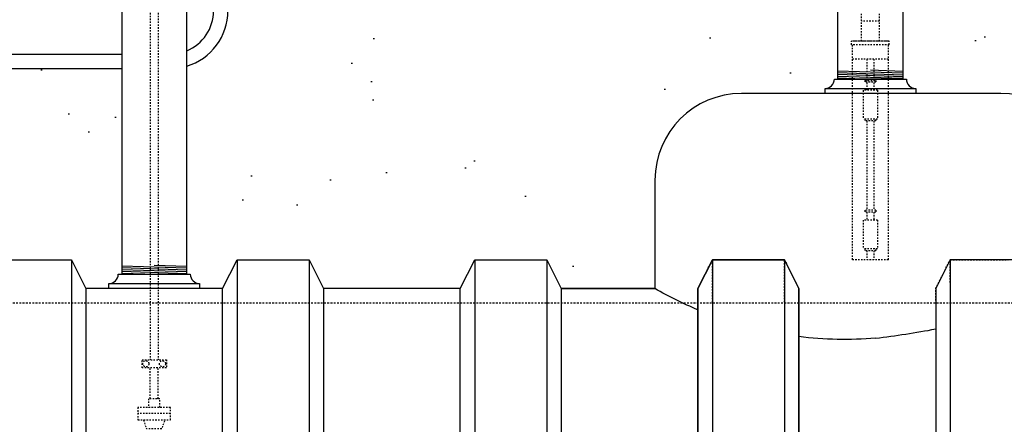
# Model space of a CAD drawing. Extents: x -169 to 6736, y -208 to 3022.
# Tile 306 of 656: x 1626 to 1695, y 906 to 934. Entities that reach past the tile are written whole.
import ezdxf

# ---------------------------------------------------------------- set-up
doc = ezdxf.new("R2010")
doc.units = 0
doc.header["$MEASUREMENT"] = 0
doc.header["$PDSIZE"] = 1
doc.linetypes.add('HIDDEN3', pattern=[0.1875, 0.125, -0.0625])
doc.linetypes.add('HIDDEN5', pattern=[0.05, 0.025, -0.025])
doc.layers.get('DEFPOINTS').update_dxf_attribs({"linetype": 'CONTINUOUS'})
for name, color, linetype in [('CONDUIT', 2, 'CONTINUOUS'), ('DIM', 3, 'CONTINUOUS'), ('GALV-4-PIPE', 4, 'CONTINUOUS'), ('PEAGRAVEL-HATCH', 3, 'CONTINUOUS'), ('PROBE', 2, 'CONTINUOUS'), ('TANK-BUNG-OPENING-4', 3, 'CONTINUOUS'), ('TANK-UST', 5, 'CONTINUOUS'), ('TANK-UST-RIB', 7, 'CONTINUOUS')]:
    doc.layers.add(name, color=color, linetype=linetype)
doc.styles.add('SIMPLEX', font='simplex')
doc.dimstyles.new('DIM64', dxfattribs={"dimscale": 64, "dimtxt": 0.09375, "dimasz": 0.09375, "dimexe": 0.0625, "dimexo": 0.0625, "dimgap": 0.046875, "dimtad": 1, "dimdec": 4, "dimzin": 3, "dimdsep": 46, "dimlunit": 4, "dimtxsty": 'SIMPLEX', "dimcen": 0, "dimclrd": 256, "dimclre": 256, "dimclrt": 256, "dimadec": 0, "dimazin": 0, "dimtfac": 1, "dimtdec": 4, "dimtmove": 0, "dimatfit": 3, "dimfxl": 1, "dimfrac": 2, "dimtolj": 1, "dimtzin": 0, "dimarcsym": 0})

# ---------------------------------------------------------------- blocks, each defined once
blk = doc.blocks.new('*D109')
at = {"layer": 'DEFPOINTS', "color": 0, "transparency": 16777216}
for p in [(1368.586, 978.296), (2031.811, 978.015), (1368.586, 700.523)]:
    blk.add_point(p, dxfattribs=at)
at = {"layer": 'DIM', "lineweight": -2, "transparency": 16777216}
for p, q in [((1368.586, 974.296), (1368.586, 696.523)), ((2031.811, 974.015), (2031.811, 696.523)), ((2025.811, 700.523), (1374.586, 700.523))]:
    blk.add_line(p, q, dxfattribs=at)
at = {"layer": 'DIM', "transparency": 16777216}
for points in [[(1374.586, 701.523), (1374.586, 699.523), (1368.586, 700.523)], [(2025.811, 701.523), (2025.811, 699.523), (2031.811, 700.523)]]:
    blk.add_solid(points, dxfattribs=at)
at = {"layer": 'DIM', "transparency": 16777216, "insert": (1700.199, 708.095), "char_height": 6, "attachment_point": 5, "style": 'SIMPLEX'}
blk.add_mtext('\\A1;55\'-3 1/4" (F.V. TANK SLAB)', dxfattribs=at)

msp = doc.modelspace()

# ---------------------------------------------------------------- hatches: boundary and pattern name
at = {"layer": 'PEAGRAVEL-HATCH'}
h = msp.add_hatch(dxfattribs=at)
h.set_pattern_fill('AR-SAND', color=256, scale=7.5, style=0)
h.set_pattern_definition([(37.5, (-582.244, 31.247), (-0.47245, 14.45118), [0, -11.4, 0, -12.75, 0, -12.1875]), (7.5, (-582.244, 31.247), (13.27333, 21.1661), [0, -6.15, 0, -10.275, 0, -3.9375]), (327.5, (-591.469, 31.247), (23.356064, 0.04244), [0, -3.75, 0, -13.5, 0, -17.625]), (317.5, (-591.469, 31.247), (22.54595, 6.58257), [0, -1.875, 0, -8.85, 0, -10.125])])
h.paths.add_polyline_path([(1693.09521, 968.36731), (1694.35233, 969.62443), (1692.81741, 971.25629), (1692.81741, 973.7036), (1694.67791, 973.7036), (1694.6793, 978.29596), (1752.11784, 978.29596), (1752.11784, 967.14591), (1753.12469, 966.95192), (1753.1918, 965.18198), (1753.42023, 965.18198), (1753.445, 963.3542), (1757.85683, 961.99078), (1757.937, 960.77814), (1758.16516, 960.77817), (1758.16798, 935.26576), (1695.81741, 935.26576), (1692.81741, 938.26576)])
h.paths.add_polyline_path([(1687.63109, 930.05404), (1687.63109, 935.93084), (1689.57711, 937.39111), (1690.31704, 939.70884), (1690.31704, 973.7036), (1691.81741, 973.7036), (1691.81741, 938.26576), (1692.98898, 935.43733), (1695.81741, 934.26576), (1758.16444, 934.26576), (1758.16444, 923.08613), (1757.47508, 923.08613), (1757.83632, 917.24243), (1757.13998, 915.87407), (1755.66445, 915.52328), (1754.66445, 917.52328), (1750.00839, 918.21114), (1748.66445, 915.52328), (1739.16445, 915.52328), (1738.16445, 917.52328), (1733.16445, 917.52328), (1732.16445, 915.52328), (1722.66445, 915.52328), (1721.66445, 917.52328), (1716.66445, 917.52328), (1715.66445, 915.52328), (1696.91445, 915.52328), (1695.91445, 917.52328), (1694.9525, 917.52328), (1694.9525, 923.05328), (1693.19514, 927.29592), (1688.53029, 929.05404)])
h = msp.add_hatch(dxfattribs=at)
h.set_pattern_fill('AR-SAND', color=256, scale=7.5, style=0)
h.set_pattern_definition([(37.5, (-490.613, 45.845), (-0.47245, 14.45118), [0, -11.4, 0, -12.75, 0, -12.1875]), (7.5, (-490.613, 45.845), (13.27333, 21.1661), [0, -6.15, 0, -10.275, 0, -3.9375]), (327.5, (-499.838, 45.845), (23.356064, 0.04244), [0, -3.75, 0, -13.5, 0, -17.625]), (317.5, (-499.838, 45.845), (22.54595, 6.58257), [0, -1.875, 0, -8.85, 0, -10.125])])
h.paths.add_polyline_path([(1603.39476, 960.7742), (1603.4722, 961.96392), (1607.83923, 963.30445), (1608.15089, 965.17744), (1608.15089, 966.77867), (1609.17195, 967.21286), (1609.17195, 978.01471), (1628.06794, 978.01471), (1628.13726, 973.7036), (1635.17853, 973.7036), (1635.17228, 935.26579), (1603.26373, 935.26579)])
h.paths.add_polyline_path([(1603.26349, 934.26579), (1635.17228, 934.26579), (1635.17853, 916.52404), (1634.27933, 915.87484), (1634.27933, 915.52404), (1632.67228, 915.52328), (1631.67228, 917.52328), (1626.67228, 917.52328), (1625.67228, 915.52328), (1616.17228, 915.52328), (1615.17228, 917.52328), (1610.17228, 917.52328), (1609.17228, 915.52328), (1604.18512, 915.52328), (1604.18512, 915.87408), (1603.53592, 916.52328), (1603.26349, 916.52328)])
h = msp.add_hatch(dxfattribs=at)
h.set_pattern_fill('AR-SAND', color=256, scale=7.5, style=0)
h.set_pattern_definition([(37.5, (-516.074, 36.183), (-0.47245, 14.45118), [0, -11.4, 0, -12.75, 0, -12.1875]), (7.5, (-516.074, 36.183), (13.27333, 21.1661), [0, -6.15, 0, -10.275, 0, -3.9375]), (327.5, (-525.299, 36.183), (23.356064, 0.04244), [0, -3.75, 0, -13.5, 0, -17.625]), (317.5, (-525.299, 36.183), (22.54595, 6.58257), [0, -1.875, 0, -8.85, 0, -10.125])])
h.paths.add_polyline_path([(1643.2835, 973.50716), (1645.03274, 973.69919), (1645.03274, 977.85625), (1676.08073, 977.85625), (1676.08073, 973.69919), (1683.12755, 973.69919), (1683.12755, 937.00993), (1646.28391, 937.00993), (1644.16259, 937.88861), (1643.28391, 940.00993)])
h.paths.add_polyline_path([(1637.91716, 934.42627), (1639.98751, 935.868), (1640.78313, 938.26215), (1640.78313, 973.69919), (1642.2835, 973.69919), (1642.28389, 940.00993), (1643.45549, 937.1815), (1646.28391, 936.00993), (1683.12755, 936.00551), (1683.12755, 930.04963), (1682.87755, 930.04963), (1682.22835, 929.40043), (1682.22835, 929.04963), (1670.95052, 929.04886), (1666.70788, 927.2915), (1664.95052, 923.04886), (1664.95052, 915.51886), (1663.91092, 915.51886), (1662.91092, 917.51886), (1657.91092, 917.51886), (1656.91092, 915.51886), (1647.41092, 915.51886), (1646.41092, 917.51886), (1641.41092, 917.51886), (1640.41092, 915.51886), (1638.81636, 915.69503), (1638.16716, 916.51963), (1637.91716, 916.51963)])

# ---------------------------------------------------------------- linework, layer by layer
at = {"layer": 'CONDUIT'}
for p, q in [((1603.26291, 931.7862), (1633.41092, 931.7862)), ((1603.26267, 930.7862), (1633.41092, 930.7862))]:
    msp.add_line(p, q, dxfattribs=at)
for radius, start in [(4, 286.4696901), (3, 292.2105199)]:
    msp.add_arc((1636.78313, 934.78697), radius, start, 0, dxfattribs=at)
at = {"layer": 'GALV-4-PIPE', "color": 7}
for p, q in [((1683.12755, 930.63429), (1687.62755, 930.48272)), ((1683.12755, 930.50922), (1687.62755, 930.35765)), ((1683.12755, 930.38415), (1687.62755, 930.23258)), ((1683.12755, 930.25908), (1687.62755, 930.10751)), ((1685.37755, 930.68358), (1687.62755, 930.60779)), ((1683.12755, 930.13401), (1685.50255, 930.05401)), ((1633.41716, 917.10429), (1637.91716, 916.95272)), ((1633.41716, 916.97922), (1637.91716, 916.82765)), ((1633.41716, 916.85415), (1637.91716, 916.70258)), ((1633.41716, 916.72908), (1637.91716, 916.57751)), ((1633.41716, 916.60401), (1635.79216, 916.52401)), ((1635.66716, 917.15358), (1637.91716, 917.07779))]:
    msp.add_line(p, q, dxfattribs=at)
at = {"layer": 'GALV-4-PIPE'}
for points in [[(1687.62755, 930.05404), (1687.62755, 930.05404), (1683.12755, 930.05404), (1683.12755, 930.05404), (1683.12755, 978.77823), (1687.62755, 978.77823)], [(1633.41716, 916.52404), (1633.41716, 916.52404), (1637.91716, 916.52404), (1637.91716, 916.52404), (1637.91716, 974.24328), (1633.41716, 974.24328)]]:
    msp.add_lwpolyline(points, close=True, dxfattribs=at)
at = {"layer": 'PROBE', "color": 1, "linetype": 'HIDDEN5'}
for p, q in [((1684.75255, 932.68577), (1684.75255, 934.57327)), ((1686.00255, 932.68577), (1686.00255, 934.57327)), ((1686.00255, 934.07327), (1684.75255, 934.07327)), ((1686.69005, 932.68577), (1684.06505, 932.68577)), ((1684.06505, 932.43577), (1684.06505, 932.68577)), ((1686.69005, 932.43577), (1684.06505, 932.43577)), ((1686.62755, 932.68577), (1684.12755, 932.68577)), ((1684.12755, 917.52328), (1684.12755, 932.43577)), ((1686.62755, 917.52328), (1686.62755, 932.43577)), ((1686.69005, 932.43577), (1686.69005, 932.68577)), ((1686.62755, 931.43577), (1684.12755, 931.43577)), ((1685.12755, 931.43577), (1685.12755, 929.95609)), ((1685.62755, 931.43577), (1685.62755, 929.95609)), ((1685.00255, 929.95609), (1685.00255, 929.83109)), ((1685.00255, 929.95609), (1685.75255, 929.95609)), ((1685.75255, 929.83109), (1685.00255, 929.83109)), ((1685.12755, 929.80639), (1685.12755, 929.27327)), ((1685.62755, 929.80639), (1685.62755, 929.27327)), ((1685.75255, 929.95609), (1685.75255, 929.83109)), ((1685.87755, 929.27327), (1684.87755, 929.27327)), ((1684.87755, 929.27327), (1684.87755, 927.27327)), ((1685.87755, 929.27327), (1685.87755, 927.27327)), ((1685.87755, 927.27327), (1684.87755, 927.27327)), ((1685.00255, 927.27327), (1685.00255, 927.14827)), ((1685.75255, 927.14827), (1685.00255, 927.14827)), ((1685.12755, 927.14827), (1685.12755, 920.95609)), ((1685.62755, 927.14827), (1685.62755, 920.95609)), ((1685.75255, 927.27327), (1685.75255, 927.14827)), ((1685.00255, 920.95609), (1685.00255, 920.83109)), ((1685.75255, 920.95609), (1685.00255, 920.95609)), ((1685.75255, 920.83109), (1685.00255, 920.83109)), ((1685.12755, 920.83109), (1685.12755, 920.27328)), ((1685.12755, 920.83109), (1685.12755, 920.27328)), ((1685.62755, 920.83109), (1685.62755, 920.27328)), ((1685.62755, 920.83109), (1685.62755, 920.27328)), ((1685.75255, 920.95609), (1685.75255, 920.83109)), ((1685.87755, 920.27328), (1684.87755, 920.27328)), ((1684.87755, 920.27328), (1684.87755, 918.27328)), ((1685.87755, 920.27328), (1685.87755, 918.27328)), ((1685.87755, 918.27328), (1684.87755, 918.27328)), ((1685.00255, 918.27328), (1685.00255, 918.14828)), ((1685.75255, 918.14828), (1685.00255, 918.14828)), ((1685.12755, 918.14828), (1685.12755, 917.52328)), ((1685.62755, 918.14828), (1685.62755, 917.52328)), ((1685.75255, 918.27328), (1685.75255, 918.14828)), ((1686.62755, 917.52328), (1684.12755, 917.52328)), ((1635.37967, 907.88686), (1635.37967, 910.02715)), ((1635.94217, 907.88686), (1635.94217, 910.02715)), ((1636.78592, 906.85064), (1634.53592, 906.85064))]:
    msp.add_line(p, q, dxfattribs=at)
at = {"layer": 'PROBE', "color": 1, "linetype": 'HIDDEN5', "flags": 128}
for points in [[(1635.37967, 960.84241), (1635.37967, 955.87944), (1635.37967, 926.21871), (1635.37967, 910.58965)], [(1635.94217, 960.84241), (1635.94217, 955.16662), (1635.94217, 925.50589), (1635.94217, 910.58965)], [(1636.06417, 907.28837), (1636.06417, 907.88686), (1635.25766, 907.88686), (1635.25766, 907.28837)], [(1634.91542, 906.41292), (1635.11664, 905.81443), (1636.2052, 905.81443), (1636.40641, 906.41292)]]:
    msp.add_lwpolyline(points, dxfattribs=at)
at = {"layer": 'PROBE', "color": 1, "linetype": 'HIDDEN5'}
for points in [[(1636.50467, 910.58965), (1636.50467, 910.02715), (1634.81717, 910.02715), (1634.81717, 910.58965)], [(1636.78592, 907.28837), (1634.53592, 907.28837), (1634.53592, 906.41292), (1636.78592, 906.41292)]]:
    msp.add_lwpolyline(points, close=True, dxfattribs=at)
for centre in [(1635.08221, 910.3084), (1636.23962, 910.3084)]:
    msp.add_circle(centre, 0.2105, dxfattribs=at)
at = {"layer": 'TANK-BUNG-OPENING-4', "linetype": 'Continuous'}
for p, q in [((1682.22835, 929.40484), (1688.52675, 929.40484)), ((1632.51796, 915.87484), (1638.81636, 915.87484))]:
    msp.add_line(p, q, dxfattribs=at)
for points in [[(1682.22835, 929.05404), (1682.22835, 929.40484, 0.41421356), (1682.87755, 930.05404), (1687.87755, 930.05404, 0.41421356), (1688.52675, 929.40484), (1688.52675, 929.05404)], [(1632.51796, 915.52404), (1632.51796, 915.87484, 0.41421356), (1633.16716, 916.52404), (1638.16716, 916.52404, 0.41421356), (1638.81636, 915.87484), (1638.81636, 915.52404)]]:
    msp.add_lwpolyline(points, format="xyb", dxfattribs=at)
at = {"layer": 'TANK-UST'}
for p, q in [((1640.41092, 915.52328), (1630.91092, 915.52328)), ((1656.91092, 915.52328), (1647.41092, 915.52328)), ((1656.91092, 915.52328), (1647.41092, 915.52328)), ((1663.91092, 915.52328), (1670.42616, 915.52328)), ((1670.42616, 915.52328), (1663.91092, 915.52328))]:
    msp.add_line(p, q, dxfattribs=at)
at = {"layer": 'TANK-UST', "color": 5, "linetype": 'Continuous'}
for points in [[(1700.42461, 915.52328), (1700.42461, 923.05328, 0.41421356), (1694.42461, 929.05328), (1676.42616, 929.05328, 0.41421356), (1670.42616, 923.05328), (1670.42616, 915.52328)], [(1673.41092, 914.04708, -0.03151192), (1670.42616, 915.52328)], [(1685.7416, 912.08297, 0.01508853), (1689.91092, 912.72271, 0.01508853)], [(1685.7416, 912.08297, -0.05053614), (1680.41092, 912.19283, -0.05053614)]]:
    msp.add_lwpolyline(points, format="xyb", dxfattribs=at)
at = {"layer": 'TANK-UST', "color": 2, "linetype": 'HIDDEN3'}
msp.add_lwpolyline([(1623.41887, 794.52328), (1682.68027, 794.52328), (1723.16321, 794.52328), (1724.66321, 795.52328), (1730.66321, 795.52328), (1732.16321, 794.52328), (1739.16321, 794.52328), (1740.66321, 795.52328), (1746.66321, 795.52328), (1748.16321, 794.52328), (1772.36912, 794.52328), (1773.87027, 795.52404), (1779.87027, 795.52404), (1781.37142, 794.52328), (1825.66072, 794.52328), (1827.16072, 795.52328), (1849.16072, 795.52328), (1850.66072, 794.52328), (1907.68027, 794.52328), (1912.17347, 794.52328, 0.9539575), (1912.17347, 914.52328), (1907.68027, 914.52328), (1682.68027, 914.52328), (1583.66092, 914.52328)], format="xyb", dxfattribs=at)
at = {"layer": 'TANK-UST-RIB', "color": 7}
for p, q in [((1629.91092, 917.52328), (1629.91092, 791.52328)), ((1641.41092, 917.52328), (1641.41092, 791.52328)), ((1646.41092, 917.52328), (1646.41092, 791.52328)), ((1657.91092, 917.52328), (1657.91092, 791.52328)), ((1662.91092, 917.52328), (1662.91092, 791.52328)), ((1674.41092, 917.52328), (1674.41092, 791.52328)), ((1679.41092, 917.52328), (1679.41092, 791.52328)), ((1690.91092, 917.52328), (1690.91092, 791.52328))]:
    msp.add_line(p, q, dxfattribs=at)
at = {"layer": 'TANK-UST-RIB', "color": 7, "linetype": 'HIDDEN5', "ltscale": 0.5}
for p, q in [((1674.41092, 914.58578), (1674.41092, 917.52328)), ((1679.41092, 914.58578), (1679.41092, 917.52328)), ((1690.91092, 915.94465), (1690.91092, 917.52328))]:
    msp.add_line(p, q, dxfattribs=at)
at = {"layer": 'TANK-UST-RIB', "color": 5}
for points in [[(1629.91092, 791.52328), (1624.91092, 791.52328), (1623.91092, 793.52328), (1623.91092, 915.52328), (1624.91092, 917.52328), (1629.91092, 917.52328), (1630.91092, 915.52328), (1630.91092, 793.52328)], [(1646.41092, 791.52328), (1641.41092, 791.52328), (1640.41092, 793.52328), (1640.41092, 915.52328), (1641.41092, 917.52328), (1646.41092, 917.52328), (1647.41092, 915.52328), (1647.41092, 793.52328)], [(1662.91092, 791.52328), (1657.91092, 791.52328), (1656.91092, 793.52328), (1656.91092, 915.52328), (1657.91092, 917.52328), (1662.91092, 917.52328), (1663.91092, 915.52328), (1663.91092, 793.52328)], [(1679.41092, 791.52328), (1674.41092, 791.52328), (1673.41092, 793.52328), (1673.41092, 915.52328), (1674.41092, 917.52328), (1679.41092, 917.52328), (1680.41092, 915.52328), (1680.41092, 793.52328)], [(1674.41092, 791.52328), (1679.41092, 791.52328), (1680.41092, 793.52328), (1680.41092, 915.52328), (1679.41092, 917.52328), (1674.41092, 917.52328), (1673.41092, 915.52328), (1673.41092, 793.52328)], [(1689.91092, 915.52328), (1689.91092, 793.52328), (1690.91092, 791.52328), (1695.91092, 791.52328), (1696.91092, 793.52328), (1696.91092, 915.52328), (1695.91092, 917.52328), (1694.94897, 917.52328), (1690.91092, 917.52328)]]:
    msp.add_lwpolyline(points, close=True, dxfattribs=at)
at = {"layer": 'TANK-UST-RIB', "color": 7, "linetype": 'HIDDEN5', "ltscale": 0.5}
for points in [[(1673.41092, 912.89828), (1673.41092, 915.52328), (1674.41092, 917.52328), (1679.41092, 917.52328), (1680.41092, 915.52328), (1680.41092, 912.89828)], [(1689.91092, 914.70619), (1689.91092, 915.52328), (1690.91092, 917.52328), (1694.94897, 917.52328)]]:
    msp.add_lwpolyline(points, dxfattribs=at)

# ---------------------------------------------------------------- dimensions: what is measured, and where the dimension line sits
at = {"layer": 'DIM'}
dim = msp.add_linear_dim(base=(1368.58612, 700.52328), p1=(2031.81144, 978.01471), p2=(1368.58612, 978.29596), angle=180, text='<> (F.V. TANK SLAB)', dimstyle='DIM64', dxfattribs=at)
dim.commit()
dim.dimension.update_dxf_attribs({"geometry": '*D109', "text_midpoint": (1700.19878, 708.09471)})

doc.saveas('drawing.dxf')
